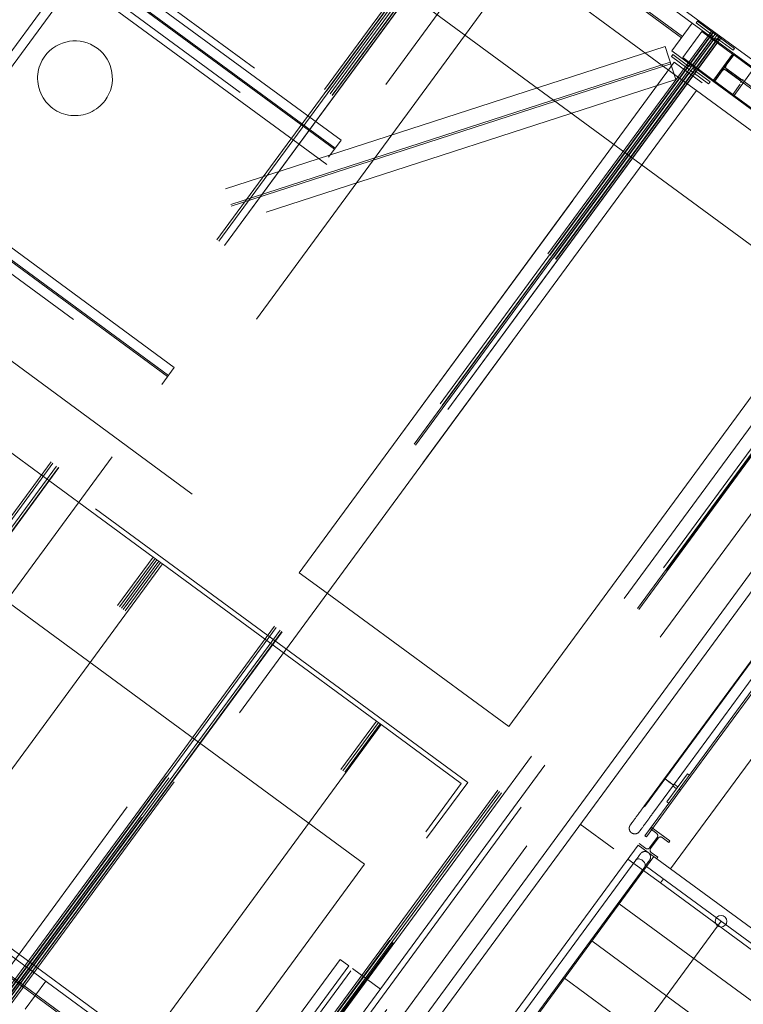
# Model space of a CAD drawing. Header units: metres. Extents: x 135583 to 135939, y 457896 to 458258.
# Tile 553 of 599: x 135739.9 to 135743.03, y 458178.38 to 458182.64. Entities that reach past the tile are written whole.
import ezdxf

# ---------------------------------------------------------------- set-up
doc = ezdxf.new("R2010")
doc.units = ezdxf.units.M
doc.linetypes.add('Hidden', pattern=[4, 2, -2])
doc.layers.add('NIEUWE INSTALLATIE', color=250, linetype='Continuous', lineweight=0)

msp = doc.modelspace()

# ---------------------------------------------------------------- linework, layer by layer
at = {"layer": 'NIEUWE INSTALLATIE', "linetype": 'Hidden'}
for p, q in [((135743.9624, 458181.8075), (135734.1306, 458189.0308)), ((135743.9624, 458181.8075), (135734.1306, 458189.0308)), ((135734.3617, 458188.923), (135744.0323, 458181.8182)), ((135734.3617, 458188.923), (135744.0323, 458181.8182)), ((135742.7063, 458182.4201), (135734.184, 458188.6813)), ((135742.7063, 458182.4202), (135734.184, 458188.6813)), ((135742.7063, 458182.4201), (135734.184, 458188.6813)), ((135742.7063, 458182.4202), (135734.184, 458188.6813)), ((135732.5855, 458186.5054), (135741.1077, 458180.2443)), ((135732.5855, 458186.5054), (135741.1077, 458180.2443)), ((135732.5855, 458186.5054), (135741.1077, 458180.2443)), ((135732.5855, 458186.5054), (135741.1077, 458180.2443)), ((135741.8367, 458179.3364), (135732.4078, 458186.2636)), ((135741.8367, 458179.3364), (135732.4078, 458186.2636)), ((135741.8367, 458179.3364), (135732.4078, 458186.2636)), ((135741.8367, 458179.3364), (135732.4078, 458186.2636)), ((135741.0021, 458177.7781), (135731.1702, 458185.0013)), ((135741.0021, 458177.7781), (135731.1702, 458185.0013)), ((135742.8091, 458182.6238), (135740.0896, 458184.6218)), ((135742.8091, 458182.6238), (135740.0896, 458184.6218)), ((135742.7626, 458182.5605), (135740.0431, 458184.5585)), ((135742.7626, 458182.5605), (135740.0431, 458184.5585)), ((135742.7626, 458182.5605), (135740.0431, 458184.5585)), ((135742.7668, 458182.5662), (135740.0473, 458184.5642)), ((135742.7668, 458182.5662), (135740.0473, 458184.5642)), ((135742.7668, 458182.5662), (135740.0473, 458184.5642)), ((135740.0008, 458184.5009), (135742.7203, 458182.5029)), ((135740.0008, 458184.5009), (135742.7203, 458182.5029)), ((135737.8817, 458179.8224), (135740.9605, 458184.013)), ((135737.8817, 458179.8224), (135740.9605, 458184.013)), ((135740.9673, 458184.008), (135737.8886, 458179.8173)), ((135740.9673, 458184.008), (135737.8886, 458179.8173)), ((135737.8897, 458179.8165), (135740.9685, 458184.0071)), ((135737.8897, 458179.8165), (135740.9685, 458184.0071)), ((135737.8978, 458179.8105), (135740.9766, 458184.0011)), ((135737.8978, 458179.8105), (135740.9766, 458184.0011)), ((135737.9059, 458179.8046), (135740.9847, 458183.9952)), ((135737.9059, 458179.8046), (135740.9847, 458183.9952)), ((135737.9139, 458179.7987), (135740.9927, 458183.9893)), ((135737.9139, 458179.7987), (135740.9927, 458183.9893)), ((135737.9152, 458179.7978), (135740.9939, 458183.9884)), ((135737.9152, 458179.7978), (135740.9939, 458183.9884)), ((135741.0007, 458183.9834), (135737.922, 458179.7928)), ((135741.0008, 458183.9834), (135737.922, 458179.7928)), ((135741.0007, 458183.9834), (135737.922, 458179.7928)), ((135741.0008, 458183.9834), (135737.922, 458179.7928)), ((135739.3014, 458183.6126), (135741.3161, 458182.1324)), ((135739.3014, 458183.6126), (135741.3161, 458182.1324)), ((135741.263, 458182.0816), (135739.2688, 458183.5468)), ((135741.263, 458182.0816), (135739.2688, 458183.5468)), ((135741.2884, 458182.1161), (135739.2941, 458183.5813)), ((135741.2884, 458182.1161), (135739.2941, 458183.5813)), ((135739.2402, 458183.5079), (135741.2345, 458182.0428)), ((135739.2402, 458183.5079), (135741.2345, 458182.0428)), ((135741.2599, 458182.0773), (135739.2656, 458183.5425)), ((135741.2599, 458182.0773), (135739.2656, 458183.5425)), ((135741.2273, 458182.0115), (135739.2125, 458183.4917)), ((135741.2273, 458182.0115), (135739.2125, 458183.4917)), ((135738.8488, 458179.1119), (135741.9275, 458183.3025)), ((135738.8488, 458179.1119), (135741.9275, 458183.3025)), ((135741.9344, 458183.2975), (135738.8556, 458179.1069)), ((135741.9344, 458183.2975), (135738.8556, 458179.1069)), ((135738.8568, 458179.106), (135741.9356, 458183.2966)), ((135738.8568, 458179.106), (135741.9356, 458183.2966)), ((135741.9437, 458183.2907), (135738.8649, 458179.1)), ((135741.9437, 458183.2907), (135738.8649, 458179.1)), ((135738.873, 458179.0941), (135741.9517, 458183.2847)), ((135738.873, 458179.0941), (135741.9517, 458183.2847)), ((135738.881, 458179.0882), (135741.9598, 458183.2788)), ((135738.881, 458179.0882), (135741.9598, 458183.2788)), ((135738.8822, 458179.0873), (135741.961, 458183.2779)), ((135738.8822, 458179.0873), (135741.961, 458183.2779)), ((135741.9678, 458183.2729), (135738.889, 458179.0823)), ((135741.9678, 458183.2729), (135738.889, 458179.0823)), ((135741.9678, 458183.2729), (135738.8891, 458179.0823)), ((135741.9678, 458183.2729), (135738.8891, 458179.0823)), ((135739.1136, 458179.1345), (135741.9851, 458183.0431)), ((135739.1136, 458179.1345), (135741.9851, 458183.0431)), ((135742.106, 458182.9542), (135739.1456, 458178.9248)), ((135742.106, 458182.9542), (135739.1456, 458178.9248)), ((135742.8091, 458182.6238), (135742.7203, 458182.5029)), ((135742.8091, 458182.6238), (135742.7203, 458182.5029)), ((135742.8092, 458182.6238), (135742.9907, 458182.4904)), ((135742.8092, 458182.6238), (135742.9907, 458182.4904)), ((135742.8312, 458182.6324), (135742.8253, 458182.6243)), ((135742.8312, 458182.6324), (135742.8253, 458182.6243)), ((135742.8253, 458182.6243), (135742.8887, 458182.5777)), ((135742.8253, 458182.6243), (135742.8887, 458182.5777)), ((135742.9924, 458182.514), (135742.8312, 458182.6324)), ((135742.9924, 458182.514), (135742.8312, 458182.6324)), ((135740.5407, 458181.0984), (135738.5464, 458182.5636)), ((135740.5407, 458181.0984), (135738.5464, 458182.5636)), ((135740.566, 458181.133), (135738.5718, 458182.5981)), ((135740.566, 458181.133), (135738.5718, 458182.5981)), ((135739.8158, 458178.4014), (135742.8946, 458182.592)), ((135739.8158, 458178.4014), (135742.8946, 458182.592)), ((135742.9014, 458182.587), (135739.8227, 458178.3964)), ((135742.9014, 458182.587), (135739.8227, 458178.3964)), ((135739.8239, 458178.3955), (135742.9026, 458182.5861)), ((135739.8239, 458178.3955), (135742.9026, 458182.5861)), ((135742.9107, 458182.5802), (135739.832, 458178.3896)), ((135742.9107, 458182.5802), (135739.832, 458178.3896)), ((135739.84, 458178.3836), (135742.9188, 458182.5743)), ((135739.84, 458178.3836), (135742.9188, 458182.5743)), ((135739.8481, 458178.3777), (135742.9268, 458182.5683)), ((135739.8481, 458178.3777), (135742.9268, 458182.5683)), ((135739.8493, 458178.3768), (135742.9281, 458182.5674)), ((135739.8493, 458178.3768), (135742.9281, 458182.5674)), ((135742.7681, 458182.474), (135742.851, 458182.5868)), ((135742.7681, 458182.474), (135742.851, 458182.5868)), ((135742.9831, 458182.4898), (135742.851, 458182.5868)), ((135742.9831, 458182.4898), (135742.851, 458182.5868)), ((135742.6914, 458182.5223), (135737.1119, 458180.7157)), ((135742.6914, 458182.5223), (135737.1119, 458180.7157)), ((135738.5179, 458182.5248), (135740.5122, 458181.0596)), ((135738.5179, 458182.5248), (135740.5122, 458181.0596)), ((135740.5375, 458181.0942), (135738.5433, 458182.5593)), ((135740.5375, 458181.0942), (135738.5433, 458182.5593)), ((135742.9348, 458182.5625), (135739.8561, 458178.3718)), ((135742.9348, 458182.5625), (135739.8561, 458178.3718)), ((135742.9349, 458182.5624), (135739.8561, 458178.3718)), ((135742.9349, 458182.5624), (135739.8561, 458178.3718)), ((135742.6914, 458182.5223), (135742.7376, 458182.3796)), ((135742.6914, 458182.5223), (135742.7376, 458182.3796)), ((135742.8926, 458182.5525), (135742.8133, 458182.4446)), ((135742.8926, 458182.5525), (135742.8133, 458182.4446)), ((135742.8185, 458182.4407), (135742.8978, 458182.5487)), ((135742.8185, 458182.4407), (135742.8978, 458182.5487)), ((135742.923, 458182.5525), (135742.9865, 458182.5059)), ((135742.923, 458182.5525), (135742.9865, 458182.5059)), ((135742.7246, 458182.4873), (135742.7187, 458182.4793)), ((135742.7246, 458182.4873), (135742.7187, 458182.4793)), ((135742.7187, 458182.4793), (135742.8799, 458182.3609)), ((135742.7187, 458182.4793), (135742.8799, 458182.3609)), ((135742.9019, 458182.3695), (135742.7204, 458182.5029)), ((135742.9019, 458182.3695), (135742.7204, 458182.5029)), ((135742.7881, 458182.4407), (135742.7246, 458182.4873)), ((135742.7881, 458182.4407), (135742.7246, 458182.4873)), ((135742.9832, 458182.4897), (135742.9003, 458182.3769)), ((135742.9832, 458182.4897), (135742.9003, 458182.3769)), ((135742.902, 458182.3695), (135742.9908, 458182.4903)), ((135742.902, 458182.3695), (135742.9908, 458182.4903)), ((135742.9562, 458182.441), (135742.9889, 458182.4855)), ((135742.9562, 458182.441), (135742.9889, 458182.4855)), ((135742.9889, 458182.4855), (135742.9832, 458182.4897)), ((135742.9889, 458182.4855), (135742.9832, 458182.4897)), ((135742.9865, 458182.5059), (135742.9924, 458182.514)), ((135742.9865, 458182.5059), (135742.9924, 458182.514)), ((135742.9889, 458182.4855), (135743.0673, 458182.4279)), ((135742.9889, 458182.4855), (135743.0673, 458182.4279)), ((135743.7762, 458181.9133), (135742.9908, 458182.4903)), ((135743.7762, 458181.9133), (135742.9908, 458182.4903)), ((135742.7134, 458182.4543), (135737.1339, 458180.6477)), ((135742.7134, 458182.4543), (135737.1339, 458180.6477)), ((135742.7134, 458182.4543), (135737.1339, 458180.6477)), ((135742.7156, 458182.4476), (135737.1361, 458180.6409)), ((135742.7156, 458182.4476), (135737.1361, 458180.6409)), ((135742.7156, 458182.4476), (135737.1361, 458180.6409)), ((135742.7313, 458182.4542), (135738.3591, 458176.5031)), ((135742.7313, 458182.4542), (135738.3591, 458176.5031)), ((135742.7313, 458182.4542), (135742.8522, 458182.3654)), ((135742.7313, 458182.4542), (135742.8522, 458182.3654)), ((135742.7681, 458182.474), (135742.9002, 458182.3769)), ((135742.7681, 458182.474), (135742.9002, 458182.3769)), ((135742.7889, 458182.4119), (135738.4167, 458176.4608)), ((135742.7889, 458182.4119), (135738.4167, 458176.4608)), ((135742.7889, 458182.4119), (135738.4167, 458176.4608)), ((135742.7946, 458182.4077), (135738.4224, 458176.4566)), ((135742.7946, 458182.4077), (135738.4224, 458176.4566)), ((135742.7946, 458182.4077), (135738.4224, 458176.4566)), ((135741.1077, 458180.2443), (135742.7063, 458182.4201)), ((135741.1077, 458180.2443), (135742.7063, 458182.4201)), ((135742.8272, 458182.3313), (135742.7063, 458182.4201)), ((135742.8272, 458182.3313), (135742.7063, 458182.4201)), ((135742.8858, 458182.3689), (135742.8223, 458182.4155)), ((135742.8858, 458182.3689), (135742.8223, 458182.4155)), ((135742.906, 458182.3727), (135742.9387, 458182.4172)), ((135742.906, 458182.3727), (135742.9387, 458182.4172)), ((135743.7297, 458181.85), (135742.9443, 458182.427)), ((135743.7297, 458181.85), (135742.9443, 458182.427)), ((135743.7297, 458181.85), (135742.9443, 458182.427)), ((135743.7339, 458181.8557), (135742.9485, 458182.4328)), ((135743.7339, 458181.8557), (135742.9485, 458182.4328)), ((135743.7339, 458181.8557), (135742.9485, 458182.4328)), ((135742.9539, 458182.4209), (135743.0161, 458182.3752)), ((135742.9539, 458182.4209), (135743.0161, 458182.3752)), ((135743.0194, 458182.3797), (135742.9572, 458182.4254)), ((135743.0194, 458182.3797), (135742.9572, 458182.4254)), ((135742.9902, 458182.3108), (135743.0731, 458182.4237)), ((135742.9902, 458182.3108), (135743.0731, 458182.4237)), ((135737.1581, 458180.5729), (135742.7376, 458182.3796)), ((135737.1581, 458180.5729), (135742.7376, 458182.3796)), ((135738.48, 458176.4143), (135742.8522, 458182.3654)), ((135738.48, 458176.4143), (135742.8522, 458182.3654)), ((135742.8799, 458182.3609), (135742.8858, 458182.3689)), ((135742.8799, 458182.3609), (135742.8858, 458182.3689)), ((135742.9003, 458182.3769), (135742.906, 458182.3727)), ((135742.9003, 458182.3769), (135742.906, 458182.3727)), ((135742.902, 458182.3695), (135743.6874, 458181.7924)), ((135742.902, 458182.3695), (135743.6874, 458181.7924)), ((135742.906, 458182.3727), (135742.9844, 458182.3151)), ((135742.906, 458182.3727), (135742.9844, 458182.3151)), ((135743.0171, 458182.3596), (135742.9844, 458182.3151)), ((135743.0171, 458182.3596), (135742.9844, 458182.3151)), ((135742.8272, 458182.3313), (135741.2286, 458180.1554)), ((135742.8272, 458182.3313), (135741.2286, 458180.1554)), ((135743.6129, 458181.7541), (135742.8272, 458182.3313)), ((135743.6129, 458181.7541), (135742.8272, 458182.3313)), ((135743.6129, 458181.7541), (135742.8272, 458182.3313)), ((135743.6129, 458181.7541), (135742.8272, 458182.3313)), ((135742.9844, 458182.3151), (135742.9902, 458182.3108)), ((135742.9844, 458182.3151), (135742.9902, 458182.3108)), ((135742.9902, 458182.3108), (135743.695, 458181.793)), ((135742.9902, 458182.3108), (135743.695, 458181.793)), ((135741.2884, 458182.1161), (135741.2345, 458182.0428)), ((135741.2884, 458182.1161), (135741.2345, 458182.0428)), ((135740.7829, 458177.6909), (135743.8617, 458181.8815)), ((135740.7829, 458177.6909), (135743.8617, 458181.8815)), ((135743.8685, 458181.8765), (135740.7898, 458177.6859)), ((135743.8685, 458181.8765), (135740.7898, 458177.6859)), ((135740.7909, 458177.685), (135743.8697, 458181.8756)), ((135740.7909, 458177.685), (135743.8697, 458181.8756)), ((135740.799, 458177.6791), (135743.8778, 458181.8697)), ((135740.799, 458177.6791), (135743.8778, 458181.8697)), ((135743.8818, 458181.8667), (135740.8031, 458177.6761)), ((135743.8818, 458181.8667), (135740.8031, 458177.6761)), ((135740.8836, 458177.6169), (135743.9624, 458181.8075)), ((135740.8836, 458177.6169), (135743.9624, 458181.8075)), ((135740.9093, 458177.4492), (135744.1302, 458181.8332)), ((135740.9093, 458177.4492), (135744.1302, 458181.8332)), ((135742.0143, 458179.5782), (135743.6129, 458181.7541)), ((135742.0143, 458179.5782), (135743.6129, 458181.7541)), ((135742.0143, 458179.5782), (135743.6129, 458181.7541)), ((135742.0143, 458179.5782), (135743.6129, 458181.7541)), ((135743.6984, 458181.7438), (135740.8656, 458177.8879)), ((135743.6984, 458181.7438), (135740.8656, 458177.8879)), ((135743.756, 458181.7014), (135740.9232, 458177.8456)), ((135743.756, 458181.7014), (135740.9232, 458177.8456)), ((135743.756, 458181.7014), (135740.9232, 458177.8456)), ((135743.7617, 458181.6972), (135740.9289, 458177.8414)), ((135743.7617, 458181.6972), (135740.9289, 458177.8414)), ((135743.7617, 458181.6972), (135740.9289, 458177.8414)), ((135740.9287, 458177.8386), (135743.7125, 458181.6278)), ((135740.9287, 458177.8386), (135743.7125, 458181.6278)), ((135740.9865, 458177.7991), (135743.8193, 458181.6549)), ((135740.9865, 458177.7991), (135743.8193, 458181.6549)), ((135743.8547, 458181.5764), (135740.8056, 458177.4262)), ((135743.8547, 458181.5764), (135740.8056, 458177.4262)), ((135740.566, 458181.133), (135740.5122, 458181.0596)), ((135740.566, 458181.133), (135740.5122, 458181.0596)), ((135740.475, 458180.312), (135739.5482, 458180.9929)), ((135740.475, 458180.312), (135739.5482, 458180.9929)), ((135740.8158, 458177.8839), (135737.1292, 458180.5924)), ((135740.8158, 458177.8839), (135737.1292, 458180.5924)), ((135740.7693, 458177.8206), (135737.0827, 458180.5291)), ((135740.7693, 458177.8206), (135737.0827, 458180.5291)), ((135740.7693, 458177.8206), (135737.0827, 458180.5291)), ((135740.7735, 458177.8263), (135737.0869, 458180.5348)), ((135740.7735, 458177.8263), (135737.0869, 458180.5348)), ((135740.7735, 458177.8263), (135737.0869, 458180.5348)), ((135737.9528, 458176.8789), (135740.475, 458180.312)), ((135737.9528, 458176.8789), (135740.475, 458180.312)), ((135737.9608, 458176.873), (135740.483, 458180.3061)), ((135737.9608, 458176.873), (135740.483, 458180.3061)), ((135740.475, 458180.312), (135740.483, 458180.3061)), ((135740.475, 458180.312), (135740.483, 458180.3061)), ((135740.483, 458180.3061), (135740.4911, 458180.3002)), ((135740.483, 458180.3061), (135740.4911, 458180.3002)), ((135737.9689, 458176.8671), (135740.4911, 458180.3002)), ((135737.9689, 458176.8671), (135740.4911, 458180.3002)), ((135737.977, 458176.8612), (135740.4992, 458180.2942)), ((135737.977, 458176.8612), (135740.4992, 458180.2942)), ((135737.985, 458176.8553), (135740.5072, 458180.2883)), ((135737.985, 458176.8553), (135740.5072, 458180.2883)), ((135740.5152, 458180.2824), (135737.993, 458176.8494)), ((135740.5152, 458180.2824), (135737.993, 458176.8494)), ((135740.4911, 458180.3002), (135740.4992, 458180.2942)), ((135740.4911, 458180.3002), (135740.4992, 458180.2942)), ((135740.4992, 458180.2942), (135740.5072, 458180.2883)), ((135740.4992, 458180.2942), (135740.5072, 458180.2883)), ((135740.5072, 458180.2883), (135740.5152, 458180.2825)), ((135740.5072, 458180.2883), (135740.5152, 458180.2825)), ((135741.4421, 458179.6015), (135740.5152, 458180.2824)), ((135741.4421, 458179.6015), (135740.5152, 458180.2824)), ((135741.1077, 458180.2443), (135741.2286, 458180.1554)), ((135741.1077, 458180.2443), (135741.2286, 458180.1554)), ((135741.2286, 458180.1554), (135742.0143, 458179.5782)), ((135741.2286, 458180.1554), (135742.0143, 458179.5782)), ((135741.2286, 458180.1554), (135742.0143, 458179.5782)), ((135741.2286, 458180.1554), (135742.0143, 458179.5782)), ((135742.6026, 458179.2304), (135743.2687, 458180.137)), ((135742.6026, 458179.2304), (135743.2687, 458180.137)), ((135743.4257, 458179.9285), (135742.7153, 458178.9615)), ((135743.4257, 458179.9285), (135742.7153, 458178.9615)), ((135738.9199, 458176.1684), (135741.4421, 458179.6015)), ((135738.9199, 458176.1684), (135741.4421, 458179.6015)), ((135738.9279, 458176.1626), (135741.4501, 458179.5956)), ((135738.9279, 458176.1626), (135741.4501, 458179.5956)), ((135738.936, 458176.1566), (135741.4582, 458179.5897)), ((135738.936, 458176.1566), (135741.4582, 458179.5897)), ((135741.4622, 458179.5867), (135738.94, 458176.1536)), ((135741.4622, 458179.5867), (135738.94, 458176.1536)), ((135741.4421, 458179.6015), (135741.4501, 458179.5956)), ((135741.4421, 458179.6015), (135741.4501, 458179.5956)), ((135741.4501, 458179.5956), (135741.4582, 458179.5897)), ((135741.4501, 458179.5956), (135741.4582, 458179.5897)), ((135741.4582, 458179.5897), (135741.4622, 458179.5867)), ((135741.4582, 458179.5897), (135741.4622, 458179.5867)), ((135741.8088, 458179.3321), (135741.4622, 458179.5867)), ((135741.8088, 458179.3321), (135741.4622, 458179.5867)), ((135739.2865, 458175.8991), (135741.8088, 458179.3321)), ((135739.2865, 458175.8991), (135741.8088, 458179.3321)), ((135739.2908, 458175.8711), (135741.8367, 458179.3364)), ((135739.2908, 458175.8711), (135741.8367, 458179.3364)), ((135739.2908, 458175.8711), (135741.8367, 458179.3364)), ((135739.2908, 458175.8711), (135741.8367, 458179.3364)), ((135742.6263, 458179.136), (135742.6549, 458179.115)), ((135742.6263, 458179.136), (135742.6549, 458179.115)), ((135742.7117, 458179.0832), (135742.6311, 458179.1424)), ((135742.7117, 458179.0832), (135742.6311, 458179.1424)), ((135742.6076, 458179.0505), (135742.579, 458179.0715)), ((135742.6076, 458179.0505), (135742.579, 458179.0715)), ((135742.6575, 458179.0982), (135742.6243, 458179.0531)), ((135742.6575, 458179.0982), (135742.6243, 458179.0531)), ((135742.6284, 458179.0501), (135742.6615, 458179.0952)), ((135742.6284, 458179.0501), (135742.6615, 458179.0952)), ((135742.6783, 458179.0978), (135742.7069, 458179.0768)), ((135742.6783, 458179.0978), (135742.7069, 458179.0768)), ((135742.7069, 458179.0768), (135742.7117, 458179.0832)), ((135742.7069, 458179.0768), (135742.7117, 458179.0832)), ((135742.5742, 458179.0651), (135741.0538, 458176.9956)), ((135743.3559, 458178.4908), (135742.5742, 458179.0651)), ((135742.6596, 458179.0123), (135742.6309, 458179.0333)), ((135742.6596, 458179.0123), (135742.6309, 458179.0333)), ((135742.6709, 458178.901), (135742.5299, 458179.0046)), ((135742.6709, 458178.901), (135742.5299, 458179.0046)), ((135742.6548, 458179.0059), (135742.6596, 458179.0123)), ((135742.6548, 458179.0059), (135742.6596, 458179.0123)), ((135742.6838, 458178.9187), (135742.6709, 458178.901)), ((135742.6838, 458178.9187), (135742.6709, 458178.901)), ((135740.6184, 458177.6629), (135741.2845, 458178.5695)), ((135740.6184, 458177.6629), (135741.2845, 458178.5695)), ((135741.2845, 458178.5695), (135741.3215, 458178.5423)), ((135741.2845, 458178.5695), (135741.3215, 458178.5423)), ((135741.3215, 458178.5423), (135740.6555, 458177.6357)), ((135741.3215, 458178.5423), (135740.6555, 458177.6357)), ((135741.3376, 458178.5304), (135741.4585, 458178.4416)), ((135741.3376, 458178.5304), (135741.4585, 458178.4416)), ((135739.9215, 458178.3548), (135740.0103, 458178.4757)), ((135739.9215, 458178.3548), (135740.0103, 458178.4757))]:
    msp.add_line(p, q, dxfattribs=at)
at = {"layer": 'NIEUWE INSTALLATIE'}
for p, q in [((135733.9472, 458188.3589), (135743.3761, 458181.4317)), ((135733.9472, 458188.3589), (135743.3761, 458181.4317)), ((135732.2031, 458185.7316), (135741.3902, 458178.982)), ((135732.2031, 458185.7316), (135741.3902, 458178.982)), ((135740.5973, 458176.8048), (135744.3119, 458181.861)), ((135740.9264, 458177.3373), (135744.242, 458181.8503)), ((135743.268, 458180.1417), (135742.6887, 458179.3532)), ((135742.7276, 458179.3246), (135743.2783, 458180.0742)), ((135742.7518, 458179.3068), (135743.2847, 458180.0321)), ((135743.2864, 458180.021), (135742.7583, 458179.3021)), ((135742.7882, 458179.3732), (135742.6994, 458179.2523)), ((135742.7962, 458179.3673), (135742.7882, 458179.3732)), ((135742.6887, 458179.3532), (135742.5999, 458179.2323)), ((135742.6388, 458179.2037), (135742.7277, 458179.3246)), ((135742.7132, 458179.3352), (135742.6887, 458179.3532)), ((135742.7179, 458179.3318), (135742.7133, 458179.3352)), ((135742.7219, 458179.3288), (135742.718, 458179.3317)), ((135742.7467, 458179.3168), (135742.7302, 458179.329)), ((135742.7518, 458179.3069), (135742.6038, 458179.1054)), ((135742.6103, 458179.1006), (135742.7583, 458179.3021)), ((135742.7243, 458179.3209), (135742.7408, 458179.3087)), ((135742.7408, 458179.3087), (135742.7467, 458179.3168)), ((135742.7583, 458179.3021), (135742.7518, 458179.3069)), ((135742.7583, 458179.3021), (135742.7518, 458179.3068)), ((135742.6994, 458179.2523), (135742.7074, 458179.2464)), ((135742.6388, 458179.2037), (135742.6382, 458179.2029)), ((135742.3243, 458179.1556), (135742.4694, 458179.049)), ((135742.6038, 458179.1054), (135742.6103, 458179.1006)), ((135741.3902, 458178.982), (135739.2587, 458176.0808)), ((135741.3902, 458178.982), (135739.2587, 458176.0808)), ((135742.6427, 458179.0148), (135741.2013, 458177.0527)), ((135742.5644, 458178.9996), (135741.2097, 458177.1556)), ((135741.2479, 458177.126), (135742.6034, 458178.971)), ((135743.2561, 458178.4984), (135742.6113, 458178.972)), ((135742.6709, 458178.901), (135743.3115, 458178.4304)), ((135742.6709, 458178.901), (135743.3115, 458178.4304)), ((135743.1376, 458178.3372), (135742.4929, 458178.8109)), ((135742.9337, 458178.7352), (135741.4446, 458176.7084)), ((135743.0192, 458178.176), (135742.3745, 458178.6497)), ((135742.9008, 458178.0149), (135742.2561, 458178.4885))]:
    msp.add_line(p, q, dxfattribs=at)
at = {"layer": 'NIEUWE INSTALLATIE', "flags": 128}
for points in [[(135742.5999, 458179.2323), (135742.5976, 458179.2291), (135742.5952, 458179.2259), (135742.5928, 458179.2227), (135742.5905, 458179.2195), (135742.5882, 458179.2163), (135742.5858, 458179.2132), (135742.5836, 458179.2101), (135742.5813, 458179.207), (135742.5791, 458179.2039), (135742.5769, 458179.2009), (135742.5747, 458179.198), (135742.5726, 458179.1951), (135742.5705, 458179.1923), (135742.5685, 458179.1895), (135742.5665, 458179.1868), (135742.5646, 458179.1842), (135742.5627, 458179.1817), (135742.5609, 458179.1792), (135742.5591, 458179.1768), (135742.5574, 458179.1745), (135742.5558, 458179.1723), (135742.5543, 458179.1702), (135742.5528, 458179.1682), (135742.5514, 458179.1663), (135742.5501, 458179.1645), (135742.5489, 458179.1628), (135742.5477, 458179.1613), (135742.5466, 458179.1598), (135742.5456, 458179.1584), (135742.5447, 458179.1572), (135742.5439, 458179.1561), (135742.5432, 458179.1551), (135742.5426, 458179.1543), (135742.542, 458179.1535), (135742.5416, 458179.1529), (135742.5412, 458179.1524), (135742.541, 458179.1521), (135742.5408, 458179.1518), (135742.5407, 458179.1517)], [(135742.5796, 458179.1231), (135742.5797, 458179.1232), (135742.5798, 458179.1234), (135742.5801, 458179.1237), (135742.5804, 458179.1242), (135742.5808, 458179.1248), (135742.5813, 458179.1255), (135742.5819, 458179.1263), (135742.5826, 458179.1272), (135742.5834, 458179.1283), (135742.5843, 458179.1295), (135742.5853, 458179.1308), (135742.5863, 458179.1323), (135742.5875, 458179.1338), (135742.5887, 458179.1355), (135742.59, 458179.1372), (135742.5914, 458179.1391), (135742.5928, 458179.1411), (135742.5943, 458179.1431), (135742.5959, 458179.1453), (135742.5976, 458179.1476), (135742.5993, 458179.1499), (135742.6011, 458179.1524), (135742.603, 458179.1549), (135742.6049, 458179.1575), (135742.6069, 458179.1602), (135742.6089, 458179.1629), (135742.6109, 458179.1658), (135742.6131, 458179.1686), (135742.6152, 458179.1716), (135742.6174, 458179.1745), (135742.6196, 458179.1776), (135742.6219, 458179.1806), (135742.6242, 458179.1837), (135742.6265, 458179.1869), (135742.6288, 458179.19), (135742.6311, 458179.1932), (135742.6335, 458179.1964), (135742.6358, 458179.1996), (135742.6382, 458179.2029), (135742.6388, 458179.2037)], [(135742.5407, 458179.1517), (135742.5408, 458179.1518), (135742.5409, 458179.152), (135742.5411, 458179.1523), (135742.5415, 458179.1528), (135742.5419, 458179.1533), (135742.5424, 458179.1541), (135742.543, 458179.1549), (135742.5437, 458179.1558), (135742.5445, 458179.1569), (135742.5447, 458179.1572)], [(135742.5459, 458179.118), (135742.5451, 458179.1186), (135742.5444, 458179.1192), (135742.5437, 458179.1198), (135742.543, 458179.1205), (135742.5423, 458179.1212), (135742.5417, 458179.1219), (135742.5411, 458179.1227), (135742.5405, 458179.1235), (135742.5399, 458179.1243), (135742.5394, 458179.1251), (135742.539, 458179.1259), (135742.5385, 458179.1268), (135742.5381, 458179.1277), (135742.5377, 458179.1286), (135742.5374, 458179.1295), (135742.5371, 458179.1304), (135742.5368, 458179.1313), (135742.5366, 458179.1322), (135742.5364, 458179.1332), (135742.5363, 458179.1341), (135742.5361, 458179.1351), (135742.5361, 458179.1361), (135742.536, 458179.137), (135742.536, 458179.138), (135742.5361, 458179.139), (135742.5362, 458179.1399), (135742.5363, 458179.1409), (135742.5364, 458179.1418), (135742.5366, 458179.1428), (135742.5369, 458179.1437), (135742.5371, 458179.1446), (135742.5374, 458179.1456), (135742.5378, 458179.1465), (135742.5382, 458179.1474), (135742.5386, 458179.1482), (135742.539, 458179.1491), (135742.5395, 458179.1499), (135742.54, 458179.1507), (135742.5406, 458179.1515), (135742.5407, 458179.1517)], [(135742.5796, 458179.1231), (135742.5791, 458179.1224), (135742.5784, 458179.1216), (135742.5778, 458179.1209), (135742.5771, 458179.1202), (135742.5764, 458179.1196), (135742.5757, 458179.1189), (135742.5749, 458179.1183), (135742.5742, 458179.1178), (135742.5734, 458179.1172), (135742.5725, 458179.1167), (135742.5717, 458179.1162), (135742.5708, 458179.1158), (135742.57, 458179.1154), (135742.5691, 458179.115), (135742.5682, 458179.1147), (135742.5672, 458179.1144), (135742.5663, 458179.1141), (135742.5654, 458179.1139), (135742.5644, 458179.1137), (135742.5635, 458179.1135), (135742.5625, 458179.1134), (135742.5616, 458179.1133), (135742.5606, 458179.1133), (135742.5596, 458179.1133), (135742.5587, 458179.1133), (135742.5577, 458179.1134), (135742.5567, 458179.1135), (135742.5558, 458179.1137), (135742.5548, 458179.1139), (135742.5539, 458179.1141), (135742.553, 458179.1144), (135742.5521, 458179.1147), (135742.5512, 458179.115), (135742.5503, 458179.1154), (135742.5494, 458179.1158), (135742.5485, 458179.1163), (135742.5477, 458179.1168), (135742.5469, 458179.1173), (135742.5461, 458179.1178), (135742.5459, 458179.118)], [(135742.5834, 458179.1283), (135742.5828, 458179.1275), (135742.5821, 458179.1265), (135742.5815, 458179.1257), (135742.5809, 458179.1249), (135742.5805, 458179.1243), (135742.5801, 458179.1238), (135742.5799, 458179.1235), (135742.5797, 458179.1233), (135742.5796, 458179.1232)], [(135742.5848, 458179.0274), (135742.5847, 458179.0273), (135742.5846, 458179.0271), (135742.5844, 458179.0268), (135742.584, 458179.0263), (135742.5836, 458179.0257), (135742.5831, 458179.025), (135742.5825, 458179.0242), (135742.5818, 458179.0233), (135742.581, 458179.0222), (135742.5801, 458179.021), (135742.5792, 458179.0197), (135742.5781, 458179.0182), (135742.577, 458179.0167), (135742.5757, 458179.015), (135742.5744, 458179.0133), (135742.5731, 458179.0114), (135742.5716, 458179.0094), (135742.5701, 458179.0073), (135742.5685, 458179.0052), (135742.5668, 458179.0029), (135742.5651, 458179.0006), (135742.5644, 458178.9996)], [(135742.581, 458179.0222), (135742.5817, 458179.0231), (135742.5824, 458179.0241), (135742.583, 458179.0249), (135742.5835, 458179.0256), (135742.584, 458179.0262), (135742.5843, 458179.0267), (135742.5846, 458179.027), (135742.5847, 458179.0273), (135742.5848, 458179.0273)], [(135742.5848, 458179.0274), (135742.5854, 458179.0281), (135742.586, 458179.0289), (135742.5866, 458179.0296), (135742.5873, 458179.0303), (135742.588, 458179.0309), (135742.5887, 458179.0316), (135742.5895, 458179.0322), (135742.5903, 458179.0327), (135742.5911, 458179.0333), (135742.5919, 458179.0338), (135742.5927, 458179.0343), (135742.5936, 458179.0347), (135742.5945, 458179.0351), (135742.5954, 458179.0355), (135742.5963, 458179.0358), (135742.5972, 458179.0361), (135742.5981, 458179.0364), (135742.599, 458179.0366), (135742.6, 458179.0368), (135742.601, 458179.037), (135742.6019, 458179.0371), (135742.6029, 458179.0372), (135742.6038, 458179.0372), (135742.6048, 458179.0372), (135742.6058, 458179.0372), (135742.6067, 458179.0371), (135742.6077, 458179.037), (135742.6086, 458179.0368), (135742.6096, 458179.0366), (135742.6105, 458179.0364), (135742.6115, 458179.0361), (135742.6124, 458179.0358), (135742.6133, 458179.0355), (135742.6142, 458179.0351), (135742.615, 458179.0347), (135742.6159, 458179.0342), (135742.6167, 458179.0337), (135742.6173, 458179.0334)], [(135742.6197, 458179.0316), (135742.6201, 458179.0313), (135742.6208, 458179.0307), (135742.6215, 458179.03), (135742.6221, 458179.0293), (135742.6228, 458179.0286), (135742.6234, 458179.0278), (135742.6239, 458179.027), (135742.6245, 458179.0262), (135742.625, 458179.0254), (135742.6255, 458179.0246), (135742.6259, 458179.0237), (135742.6263, 458179.0228), (135742.6267, 458179.0219), (135742.627, 458179.021), (135742.6273, 458179.0201), (135742.6276, 458179.0192), (135742.6278, 458179.0183), (135742.628, 458179.0173), (135742.6282, 458179.0164), (135742.6283, 458179.0154), (135742.6284, 458179.0144), (135742.6284, 458179.0135), (135742.6284, 458179.0125), (135742.6284, 458179.0115), (135742.6283, 458179.0106), (135742.6282, 458179.0096), (135742.628, 458179.0087), (135742.6278, 458179.0077), (135742.6276, 458179.0068), (135742.6273, 458179.0059), (135742.627, 458179.0049), (135742.6267, 458179.004), (135742.6263, 458179.0031), (135742.6259, 458179.0023), (135742.6254, 458179.0014), (135742.6249, 458179.0006), (135742.6244, 458178.9998), (135742.6239, 458178.999), (135742.6237, 458178.9988)], [(135742.5645, 458178.9997), (135742.5648, 458179.0002), (135742.5651, 458179.0005)], [(135742.6034, 458178.971), (135742.6051, 458178.9734), (135742.6068, 458178.9757), (135742.6084, 458178.9779), (135742.61, 458178.9801), (135742.6115, 458178.9821), (135742.6129, 458178.984), (135742.6142, 458178.9858), (135742.6154, 458178.9875), (135742.6166, 458178.9891), (135742.6177, 458178.9906), (135742.6187, 458178.9919), (135742.6196, 458178.9932), (135742.6204, 458178.9943), (135742.6212, 458178.9953), (135742.6218, 458178.9961), (135742.6224, 458178.9969), (135742.6228, 458178.9975), (135742.6232, 458178.998), (135742.6234, 458178.9984), (135742.6236, 458178.9986), (135742.6237, 458178.9987)], [(135742.6237, 458178.9988), (135742.6237, 458178.9987), (135742.6235, 458178.9985), (135742.6233, 458178.9982), (135742.623, 458178.9977), (135742.6225, 458178.9971), (135742.622, 458178.9964), (135742.6214, 458178.9956), (135742.6207, 458178.9947), (135742.6199, 458178.9936), (135742.6196, 458178.9932)]]:
    msp.add_lwpolyline(points, dxfattribs=at)
at = {"layer": 'NIEUWE INSTALLATIE', "linetype": 'Hidden'}
for centre, radius, start, end in [((135740.1365, 458182.3848), 0.1619, 323.696, 143.696), ((135740.1365, 458182.3848), 0.1619, 323.696, 143.696), ((135740.1365, 458182.3848), 0.1619, 143.696, 323.696), ((135740.1365, 458182.3848), 0.1619, 143.696, 323.696), ((135742.6147, 458179.0602), 0.012, 233.696, 323.696), ((135742.6147, 458179.0602), 0.012, 233.696, 323.696)]:
    msp.add_arc(centre, radius, start, end, dxfattribs=at)
for centre, major_axis, ratio, start_param, end_param in [((135742.8781, 458182.5632), (-0.0154, -0.0093), 1, 1.963495, 3.534292), ((135742.8781, 458182.5632), (-0.0154, -0.0093), 1, 1.963495, 3.534292), ((135742.9123, 458182.538), (-0.0043, -0.0175), 1, 2.748894, 4.31969), ((135742.9123, 458182.538), (-0.0043, -0.0175), 1, 2.748894, 4.31969), ((135742.7988, 458182.4552), (-0.0128, -0.0126), 1, 0.160875, 1.731672), ((135742.7988, 458182.4552), (-0.0128, -0.0126), 1, 0.160875, 1.731672), ((135742.833, 458182.43), (-0.0179, 0.0014), 1, 5.729611, 7.300407), ((135742.833, 458182.43), (-0.0179, 0.0014), 1, 5.729611, 7.300407), ((135742.9643, 458182.435), (0.0071, 0.00967), 0.838961, 1.570796, 3.141593), ((135742.9643, 458182.435), (0.0071, 0.00967), 0.838961, 1.570796, 3.141593), ((135742.9468, 458182.4113), (0.0071, 0.00967), 0.838961, 0, 1.570796), ((135742.9468, 458182.4113), (0.0071, 0.00967), 0.838961, 0, 1.570796), ((135743.009, 458182.3656), (0.0071, 0.00967), 0.838961, 5.235988, 6.283185), ((135743.009, 458182.3656), (0.0071, 0.00967), 0.838961, 5.235988, 6.283185), ((135743.0265, 458182.3893), (0.0071, 0.00967), 0.838961, 3.141593, 4.18879), ((135743.0265, 458182.3893), (0.0071, 0.00967), 0.838961, 3.141593, 4.18879), ((135742.6478, 458179.1053), (-0.0119, -0.0018), 1, 2.356195, 3.926991), ((135742.6478, 458179.1053), (-0.0119, -0.0018), 1, 2.356195, 3.926991), ((135742.6712, 458179.0881), (-0.0119, -0.0018), 1, 3.926991, 5.497787), ((135742.6712, 458179.0881), (-0.0119, -0.0018), 1, 3.926991, 5.497787), ((135742.638, 458179.043), (0.0045, -0.0111), 1, 3.695167, 5.265963), ((135742.638, 458179.043), (0.0045, -0.0111), 1, 3.695167, 5.265963)]:
    msp.add_ellipse(centre, major_axis=major_axis, ratio=ratio, start_param=start_param, end_param=end_param, dxfattribs=at)
at = {"layer": 'NIEUWE INSTALLATIE'}
for major_axis, ratio, start_param, end_param in [((-0.0195, 0.0143), 0.000001, 0, 5.063268), ((-0.0195, 0.0143), 0.000001, 0, 3.926991), ((0.0195, -0.0143), 0.000001, 2.490222, 2.617994), ((-0.0195, 0.0143), 0.000001, 5.331155, 5.497787), ((-0.0195, 0.0143), 0.000001, 5.067619, 5.327869), ((0.0195, -0.0143), 0.000001, 0.857072, 0.953052), ((0.0195, -0.0143), 0.000001, 0.785398, 0.802729), ((-0.0219, 0.0103), 1, 2.737991, 2.872999)]:
    msp.add_ellipse((135742.7082, 458179.3389), major_axis=major_axis, ratio=ratio, start_param=start_param, end_param=end_param, dxfattribs=at)
msp.add_ellipse((135742.9337, 458178.7352), major_axis=(0.0232, 0.0094), ratio=1, dxfattribs=at)
for points in [[(135742.6887, 458179.3532), (135742.6879, 458179.3521), (135742.6872, 458179.351), (135742.6866, 458179.3497)], [(135742.725, 458179.3215), (135742.726, 458179.3225), (135742.7268, 458179.3235), (135742.7277, 458179.3246)], [(135742.563, 458178.9971), (135742.5638, 458178.9989), (135742.5661, 458179.0021), (135742.5717, 458179.0048), (135742.5788, 458179.0051), (135742.5865, 458179.0031), (135742.5914, 458179.0003), (135742.5937, 458178.9987)], [(135742.5937, 458178.9987), (135742.5959, 458178.997), (135742.6001, 458178.9931), (135742.6043, 458178.9864), (135742.6061, 458178.9795), (135742.6052, 458178.9733), (135742.6029, 458178.9702), (135742.6014, 458178.969)]]:
    msp.add_open_spline(points, degree=3, dxfattribs=at)

doc.saveas('drawing.dxf')
